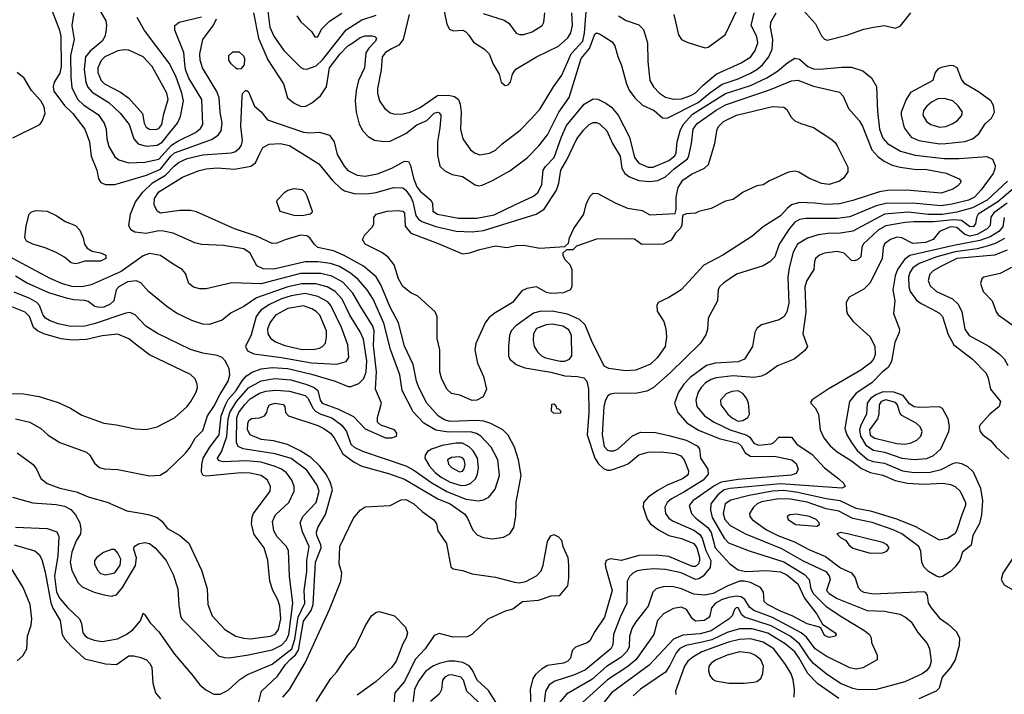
# Model space of a CAD drawing. Extents: x 1173029 to 1307123, y 522559 to 678521.
# Tile 469 of 623: x 1211431 to 1217687, y 649165 to 653452. Entities that reach past the tile are written whole.
import ezdxf

# ---------------------------------------------------------------- set-up
doc = ezdxf.new("R2010")
doc.units = 0

msp = doc.modelspace()

# ---------------------------------------------------------------- linework, layer by layer
at = {"layer": '0CON10XD'}
for points in [[(1213906.2, 653485), (1213867.5, 653325), (1213839.8, 653290.2), (1213794.1, 653265.9), (1213755, 653242.3), (1213733.7, 653215), (1213728, 653132), (1213704.6, 653014.6), (1213704.7, 652984.7), (1213717.3, 652935), (1213748.5, 652888.5), (1213785, 652858.9), (1213815, 652851.8), (1213865, 652853.2), (1213910.8, 652865), (1213975, 652894.2), (1214085, 652969.6), (1214155, 652972.7), (1214194.5, 652964.5), (1214218, 652945), (1214230.5, 652915), (1214235.3, 652865), (1214232, 652755), (1214245.5, 652695), (1214295, 652624.3), (1214325, 652604.4), (1214355, 652593.5), (1214415, 652603.5), (1214455, 652623.3), (1214496.7, 652663.3), (1214610.7, 652749.3), (1214684.7, 652825.3), (1214738.5, 652885), (1214822.5, 653025), (1214875, 653100), (1214935.5, 653235), (1215008.1, 653315), (1215020.1, 653365), (1215039.4, 653615)], [(1211931.2, 653525), (1211978.9, 653445), (1211982.9, 653415), (1211978.9, 653375), (1211972.5, 653345), (1211954.6, 653315), (1211877.5, 653252.5), (1211848.1, 653215), (1211840.9, 653135), (1211851, 653055), (1211863.2, 653023.2), (1211891, 652991), (1211996.9, 652925), (1212068.1, 652858.1), (1212125.3, 652785), (1212155.2, 652695.2), (1212183.4, 652663.4), (1212235, 652647.4), (1212305, 652654.3), (1212335, 652674.3), (1212385, 652734.2), (1212433.1, 652795), (1212453, 652837), (1212470.9, 652935), (1212461.6, 652985), (1212422.5, 653092.5), (1212379.7, 653175), (1212223.2, 653383.2), (1212177.8, 653465)], [(1214121.8, 653535), (1214144.1, 653424.1), (1214161.1, 653391.1), (1214185, 653380.8), (1214245.4, 653385.4), (1214265.4, 653375.4), (1214283.8, 653353.8), (1214315, 653308.9), (1214384.8, 653264.8), (1214412.7, 653235), (1214439.4, 653169.4), (1214476.7, 653105), (1214490, 653055), (1214515, 653032.5), (1214535, 653037.5), (1214550, 653055), (1214561.2, 653105), (1214583.7, 653136.3), (1214714.1, 653215.9), (1214855, 653283.8), (1214913.3, 653336.7), (1214932.3, 653367.7), (1214942.7, 653415), (1214938.9, 653495)], [(1215587.1, 653485), (1215617.5, 653355), (1215635.9, 653325.9), (1215675, 653306.7), (1215765, 653278.8), (1215786.4, 653273.6), (1215805, 653276.7), (1215912.5, 653355), (1215990.2, 653515)], [(1216391.1, 653531.1), (1216486.9, 653425), (1216525, 653348.6), (1216545, 653327.1), (1216561.5, 653321.5), (1216687, 653353), (1216795, 653391.4), (1216855, 653404.2), (1216925, 653414.2), (1216995, 653398.6), (1217028.3, 653411.7), (1217093.8, 653495)], [(1211636.4, 653505), (1211683.6, 653385), (1211692.3, 653345), (1211694, 653155), (1211685, 653111.5), (1211649.1, 653055), (1211643.3, 653025), (1211648.3, 652998.3), (1211715.5, 652905.5), (1211767.5, 652855), (1211845.2, 652755.2), (1211873.5, 652675), (1211885.3, 652585), (1211920, 652495), (1211931.5, 652441.5), (1211947.2, 652417.2), (1211975, 652404.4), (1212035, 652404.6), (1212235.7, 652464.3), (1212325, 652501.6), (1212390.8, 652585), (1212415, 652606.1), (1212649.9, 652690.1), (1212692.3, 652717.7), (1212711.8, 652745), (1212717.4, 652795), (1212703.6, 652865), (1212698.2, 652955), (1212682.4, 652995), (1212593.3, 653145), (1212578.4, 653195), (1212575.2, 653235), (1212595, 653325.7), (1212662.9, 653417.1), (1212682.2, 653457.8)], [(1211775.3, 653495.3), (1211761.4, 653415), (1211777.7, 653325), (1211753.9, 653225), (1211756.5, 653086.5), (1211761.3, 653021.3), (1211797.2, 652947.2), (1211837.5, 652907.5), (1211928.8, 652848.8), (1211966.8, 652795), (1211981.2, 652755), (1211985.4, 652695), (1211997.7, 652645), (1212035, 652580), (1212060.4, 652560.4), (1212125, 652541.6), (1212226.7, 652546.7), (1212315, 652565.6), (1212395, 652653.5), (1212435, 652680.4), (1212547.3, 652735), (1212579.5, 652760.5), (1212595.4, 652785), (1212588.7, 652945), (1212505, 653080.9), (1212484, 653135), (1212480.1, 653170.1), (1212474.1, 653244.1), (1212415.7, 653385), (1212417.1, 653415), (1212445, 653436.4), (1212585, 653470.7)], [(1212915.9, 653495.9), (1212948.4, 653335), (1213007.1, 653197.1), (1213106.7, 653045), (1213132.9, 652955), (1213175, 652920.9), (1213215, 652903.1), (1213245, 652899.6), (1213285, 652920.8), (1213342.2, 652967.8), (1213380.9, 653025), (1213400, 653145), (1213466.3, 653235), (1213515, 653284.7), (1213546.9, 653305), (1213595, 653337.5), (1213625, 653348.9), (1213669.3, 653349.3), (1213687.5, 653345), (1213698.8, 653335), (1213692.5, 653315), (1213648.6, 653271.4), (1213629.6, 653240.4), (1213621.2, 653145), (1213583.8, 653066.2), (1213568.5, 653001.5), (1213562, 652935), (1213568.8, 652865), (1213588.6, 652788.6), (1213610.6, 652745), (1213645, 652710), (1213685, 652686.9), (1213745, 652677.3), (1213785, 652679.1), (1213885, 652728.4), (1213955, 652783.6), (1214018, 652812), (1214065, 652858.5), (1214084.5, 652864.5), (1214095, 652860.5), (1214106, 652846), (1214106.4, 652835), (1214101.2, 652765), (1214085.4, 652675), (1214085, 652590), (1214100.9, 652520.9), (1214131.3, 652491.3), (1214177.6, 652467.6), (1214245, 652454.3), (1214325, 652402.5), (1214345, 652395.7), (1214369.7, 652400.3), (1214435, 652428.9), (1214545, 652491.2), (1214655, 652574.4), (1214730.1, 652649.9), (1214785, 652719.4), (1214856.6, 652865), (1214922.3, 652957.7), (1214997.6, 653205), (1215050.5, 653269.5), (1215085, 653360.6), (1215095, 653367.8), (1215115, 653362.2), (1215195, 653311.4), (1215212.2, 653285), (1215232.3, 653217.7), (1215255, 653160), (1215285.4, 653045), (1215304.2, 653004.2), (1215338.5, 652955), (1215388.4, 652908.4), (1215462.5, 652875), (1215515, 652828.9), (1215545, 652826.4), (1215742.3, 652925), (1215815, 652987.3), (1215895, 653041.1), (1215995, 653075.2), (1216075, 653111.9), (1216115.4, 653135), (1216151.3, 653165), (1216190.8, 653215), (1216211.4, 653265), (1216217.1, 653325), (1216200.4, 653405), (1216203.2, 653435), (1216237.5, 653495)], [(1213006.4, 653505), (1213021.1, 653405), (1213046.1, 653346.1), (1213108.8, 653255), (1213217.7, 653147.7), (1213235, 653139.1), (1213255, 653138.2), (1213315, 653158.8), (1213355, 653196.3), (1213505, 653387.5), (1213605, 653451.2), (1213695, 653480.5)], [(1213192, 653475), (1213217, 653437), (1213285.9, 653375.9), (1213305, 653343.3), (1213325, 653343.3), (1213348.3, 653391.7), (1213398.8, 653441.2), (1213477.5, 653492.5)], [(1214375, 653491.3), (1214509.1, 653449.1), (1214539.4, 653429.4), (1214585.5, 653365.5), (1214606.6, 653356.6), (1214635, 653357.3), (1214686, 653374), (1214750.8, 653415), (1214760.8, 653435), (1214767.5, 653495)], [(1215235, 653476.7), (1215285, 653445.6), (1215365, 653418), (1215395, 653390), (1215419.5, 653305), (1215420.9, 653185), (1215434.5, 653065.5), (1215457.3, 653025), (1215495.6, 652985), (1215535, 652958.5), (1215585, 652946), (1215635, 652949.2), (1215695, 652969.2), (1215725, 652985.9), (1215773.7, 653036.3), (1215855.2, 653104.8), (1216015, 653177.5), (1216075.4, 653215), (1216104.7, 653255), (1216121.2, 653305), (1216114, 653344), (1216077.8, 653415), (1216096.5, 653495)], [(1212295, 652754.1), (1212315, 652759.6), (1212333.1, 652785), (1212345.7, 652854.3), (1212374.7, 652945), (1212366.6, 652985), (1212273.3, 653155), (1212215.2, 653215.2), (1212125, 653256.9), (1212095, 653260), (1212055, 653254.6), (1211971.5, 653215), (1211947.9, 653192.1), (1211926.2, 653145), (1211928.2, 653115), (1211949.3, 653065), (1211970.5, 653045), (1212071.9, 652991.9), (1212123.5, 652953.5), (1212210, 652855), (1212222, 652795), (1212235, 652768.5), (1212255, 652756.9), (1212295, 652754.1)], [(1213637.6, 651735), (1213581.4, 651801.4), (1213532.1, 651842.1), (1213462.6, 651882.6), (1213405, 651902.5), (1213325, 651913.7), (1213245, 651912.4), (1213045, 651866.4), (1212977.7, 651867.7), (1212938.4, 651888.4), (1212895, 651968), (1212855, 651994.7), (1212725, 652017.5), (1212585, 652023.5), (1212544.6, 652034.6), (1212406.2, 652095), (1212345, 652108.9), (1212315, 652110), (1212235, 652093.2), (1212162.6, 652102.6), (1212137.3, 652117.3), (1212123.4, 652143.4), (1212134.4, 652215), (1212166.4, 652295), (1212212.5, 652355), (1212275.6, 652414.4), (1212356.4, 652463.6), (1212415, 652523.8), (1212445, 652546.2), (1212495, 652569.6), (1212595, 652592.8), (1212775, 652604.6), (1212797.2, 652612.8), (1212826.4, 652635), (1212840, 652655), (1212846, 652684), (1212836.2, 652775), (1212844.2, 652965.8), (1212848.8, 652985), (1212865, 653002.5), (1212875, 653002.5), (1212885, 652992.5), (1212922.6, 652902.6), (1212965.4, 652865.4), (1213006.2, 652815), (1213235, 652736.2), (1213275, 652732.9), (1213335, 652736.5), (1213398.3, 652718.3), (1213428.9, 652675), (1213447.5, 652595), (1213491.5, 652521.5), (1213515, 652493.8), (1213575, 652463.3), (1213625, 652458), (1213705, 652472.7), (1213795, 652507.7), (1213875, 652552.5), (1213900.6, 652550.6), (1213914.7, 652524.7), (1213933.5, 652445), (1213955, 652389.6), (1213975, 652362.2), (1214043.3, 652305), (1214053.1, 652285), (1214055.7, 652235), (1214085, 652216.2), (1214218.5, 652191.5), (1214335, 652190.9), (1214445, 652211.7), (1214576.3, 652276.3), (1214695, 652330.4), (1214725.2, 652354.8), (1214747.5, 652405), (1214756.7, 652495), (1214770.7, 652519.3), (1214826.4, 652575), (1214872.3, 652707.7), (1214905, 652779.1), (1215018.1, 652915), (1215075, 652948.1), (1215105, 652946.7), (1215155, 652922.2), (1215191.1, 652895), (1215232.9, 652845), (1215304.7, 652705), (1215336.2, 652575), (1215365, 652540.7), (1215425, 652515.3), (1215455, 652514.7), (1215555, 652557.3), (1215594.4, 652585.6), (1215602.7, 652605), (1215608.9, 652675), (1215626.3, 652745), (1215647.3, 652785), (1215705, 652852), (1215915, 652982.4), (1216075, 653033), (1216177.1, 653082.9), (1216245, 653124.2), (1216310.4, 653179.6), (1216355, 653206.5), (1216385, 653200), (1216438.6, 653155), (1216475, 653140), (1216515, 653136.8), (1216655, 653150.9), (1216715, 653150.5), (1216787.6, 653127.6), (1216842.4, 653082.4), (1216875, 653027.5), (1216881.5, 652868.5), (1216894.3, 652755), (1216915, 652698.5), (1216945, 652665.4), (1217027.1, 652617.1), (1217121.3, 652591.3), (1217305, 652569.8), (1217401, 652569), (1217575, 652581.5), (1217612, 652565), (1217627.8, 652525), (1217627.3, 652505), (1217615.4, 652475), (1217539.6, 652370.4), (1217496.5, 652325), (1217460, 652305), (1217355, 652279.1), (1217285, 652269.3), (1217103.2, 652286.8), (1216935, 652284.5), (1216872.1, 652267.9), (1216705, 652199.5), (1216625, 652188.9), (1216425, 652187.9), (1216385, 652181.2), (1216355.4, 652165), (1216321.4, 652125), (1216256.4, 652025), (1216227.8, 651945), (1216197.4, 651912.6), (1216155, 651886.9), (1215985, 651835.5), (1215905, 651780.6), (1215877.5, 651755), (1215868.6, 651735), (1215864.4, 651665), (1215805.6, 651555), (1215800, 651485), (1215790.9, 651449.1), (1215754.2, 651395), (1215562.9, 651207.1), (1215455, 651112.2), (1215415, 651090.6), (1215355, 651079.5), (1215205, 651077.3), (1215185, 651073.3), (1215168.7, 651061.3), (1215152.2, 651035), (1215142.1, 650995), (1215130.7, 650815), (1215145, 650740.5), (1215165, 650715.9), (1215181.4, 650711.4), (1215205, 650713.1), (1215234.4, 650725), (1215323.4, 650806.6), (1215375, 650830.9), (1215471.1, 650828.9), (1215555, 650810.3), (1215665, 650780), (1215735.5, 650745), (1215750, 650725), (1215755.5, 650665), (1215802.9, 650595), (1215805.4, 650565), (1215772.9, 650525), (1215649.6, 650450.4), (1215572.3, 650407.7), (1215543.9, 650385), (1215530.8, 650355), (1215533.8, 650315), (1215554.6, 650285), (1215578.5, 650268.5), (1215715, 650208.8), (1215751.4, 650181.4), (1215766.7, 650156.7), (1215790, 650080), (1215822, 650015), (1215818.9, 649971.1), (1215774.1, 649915.9), (1215745, 649898.1), (1215725.7, 649894.3), (1215633.6, 649936.4), (1215535, 649958.6), (1215458.2, 649961.8), (1215393, 649957), (1215355, 649949.5), (1215325.9, 649934.1), (1215305, 649913.5), (1215291.6, 649885), (1215288.8, 649745), (1215245.2, 649655), (1215204.1, 649545), (1215199.2, 649479.2), (1215187.5, 649455), (1215025, 649321.7), (1214955, 649289.6), (1214830.9, 649249.1), (1214795, 649224.6), (1214772, 649185), (1214761.6, 649095)], [(1212815, 653137.5), (1212805, 653143.3), (1212775, 653171.2), (1212760, 653195), (1212759.2, 653225), (1212785, 653247.1), (1212825, 653247.5), (1212852.7, 653222.7), (1212859.2, 653205), (1212856, 653165), (1212835, 653140), (1212815, 653137.5)], [(1217275, 652662), (1217315, 652664.3), (1217435, 652677.1), (1217485, 652695.4), (1217525, 652726.7), (1217565, 652790.8), (1217604.5, 652825.5), (1217624.2, 652865), (1217617.3, 652907.3), (1217601.2, 652935), (1217522.6, 652992.6), (1217435.6, 653045), (1217414.7, 653074.7), (1217387.8, 653145), (1217365, 653158.2), (1217345, 653159.6), (1217285, 653148.1), (1217265, 653137.5), (1217248, 653115), (1217232, 653065), (1217091.3, 652988.7), (1217062.5, 652945), (1217031.8, 652865), (1217031.3, 652845), (1217051.3, 652765), (1217095, 652705.4), (1217143.5, 652683.5), (1217275, 652662)], [(1211388.2, 652701.8), (1211558.6, 652785), (1211573.8, 652806.2), (1211593.6, 652855), (1211587.2, 652897.2), (1211565.5, 652935.5), (1211505, 653002), (1211459.8, 653079.8), (1211415.3, 653115.3)], [(1212944.4, 649095), (1212967.3, 649185), (1213068.7, 649281.3), (1213119.3, 649355), (1213151.5, 649388.5), (1213183.9, 649416.1), (1213203.1, 649446.9), (1213235, 649631.1), (1213281.8, 649698.2), (1213296, 649735), (1213309.5, 650005), (1213346.1, 650096.1), (1213344.4, 650115), (1213318.4, 650175), (1213316.7, 650195), (1213325.3, 650225), (1213372.8, 650307.2), (1213418.6, 650465), (1213403.8, 650515), (1213376.1, 650566.1), (1213338.4, 650615), (1213280.6, 650670.6), (1213212.7, 650712.7), (1213131.5, 650751.5), (1213043.3, 650775), (1212964.5, 650784.5), (1212895, 650814.7), (1212879.2, 650845), (1212879.3, 650885), (1212886, 650904), (1212903, 650917), (1212955, 650922.2), (1212986, 650935), (1213001.2, 650955), (1213006.7, 650985), (1213018.8, 651005), (1213055, 651015.4), (1213105, 651007.1), (1213116.2, 650995), (1213118.8, 650955), (1213138.8, 650935), (1213325, 650873.4), (1213363.6, 650855), (1213405, 650825.3), (1213429.4, 650795), (1213484, 650694), (1213555, 650640), (1213604.8, 650614.8), (1213775, 650568.2), (1213875, 650532), (1214087.5, 650407.5), (1214165, 650376), (1214259, 650309), (1214276.5, 650285), (1214308.9, 650208.9), (1214337.8, 650177.8), (1214375, 650161.5), (1214435, 650152.7), (1214505, 650164.4), (1214544.2, 650185), (1214569.5, 650225), (1214582.4, 650297.6), (1214585.5, 650385.5), (1214616.2, 650555), (1214601.1, 650655), (1214574.6, 650735), (1214535, 650811.4), (1214500, 650845), (1214425.2, 650885.2), (1214380.3, 650900.3), (1214335, 650904.4), (1214165, 650899.5), (1214130.1, 650910.1), (1214092.7, 650932.7), (1214018.7, 651015), (1213966.6, 651115), (1213952.3, 651155), (1213930.3, 651260.3), (1213875, 651377.5), (1213837.3, 651525), (1213785, 651625.6), (1213725, 651766.5), (1213695, 651816.9), (1213615.5, 651885.5), (1213493.2, 651953.2), (1213425, 651982.9), (1213324.5, 652005), (1213303, 652023), (1213274.8, 652064.8), (1213255, 652079.2), (1213215, 652082.3), (1213117.8, 652052.2), (1213065, 652031.5), (1213035, 652030), (1212935, 652077.2), (1212795, 652122.5), (1212555, 652230.5), (1212515, 652239.1), (1212449.3, 652239.3), (1212325, 652221.8), (1212303.8, 652235), (1212286.2, 652275), (1212286.9, 652315), (1212315, 652358.8), (1212465, 652450.6), (1212565, 652492), (1212615, 652504.7), (1212685, 652511.2), (1212795, 652502.9), (1212898.6, 652521.4), (1212928.8, 652541.2), (1212953.6, 652596.4), (1212975, 652638.6), (1213015, 652660.4), (1213085, 652665.3), (1213145, 652651.3), (1213331.8, 652535), (1213419.1, 652429.1), (1213470.1, 652380.1), (1213495, 652364.6), (1213555, 652347.1), (1213635, 652345.2), (1213696, 652354), (1213805, 652385.3), (1213865, 652382.7), (1213885, 652369.1), (1213916.7, 652325), (1213929.5, 652295), (1213948.1, 652208.1), (1213964.4, 652184.4), (1213985, 652169.8), (1214075, 652137.9), (1214205, 652108.7), (1214305, 652104.3), (1214377.3, 652112.7), (1214713.3, 652216.7), (1214762.6, 652247.4), (1214841.7, 652368.3), (1214857.1, 652412.9), (1214868.7, 652495), (1214908.2, 652561.8), (1214971.3, 652695), (1215015, 652752.7), (1215049.1, 652785), (1215075, 652798.9), (1215095, 652798.2), (1215115, 652788.9), (1215160.8, 652745), (1215197.3, 652665), (1215245.2, 652585.2), (1215257.3, 652507.3), (1215276.5, 652475), (1215305, 652454), (1215365, 652429.5), (1215435, 652422.9), (1215485, 652430.7), (1215535, 652453.7), (1215590, 652505), (1215672.9, 652567.1), (1215683.2, 652586.8), (1215700.2, 652665), (1215710.9, 652755), (1215735, 652791.1), (1215855, 652876.7), (1215915, 652910.7), (1216201.4, 653008.6), (1216335, 653063.5), (1216375, 653066.5), (1216475, 653028.7), (1216640.5, 652990.5), (1216662.9, 652965), (1216697.9, 652887.9), (1216765, 652810.6), (1216785.4, 652775), (1216844.4, 652624.4), (1216882.8, 652582.8), (1216922.6, 652552.6), (1216975, 652527.6), (1217025, 652515.2), (1217115, 652502.8), (1217195, 652500.3), (1217316.5, 652476.5), (1217400.8, 652440.8), (1217411.2, 652425), (1217408, 652415), (1217392.5, 652395), (1217360.8, 652375), (1217285, 652348.6), (1217065, 652367.4), (1216945, 652366.2), (1216893.1, 652356.9), (1216725, 652302.1), (1216639.3, 652280.7), (1216555, 652278), (1216482.5, 652285), (1216385, 652290), (1216334.8, 652275.2), (1216308.8, 652255), (1216265, 652205.4), (1216155, 652135.5), (1216082.5, 652075), (1215897.5, 651955), (1215778.3, 651891.7), (1215633.8, 651736.2), (1215554.5, 651685.5), (1215487.5, 651655), (1215480, 651635), (1215480.7, 651600.7), (1215524.3, 651534.3), (1215536.5, 651486.5), (1215540.5, 651435), (1215531.2, 651375), (1215483.6, 651305), (1215437.9, 651262.1), (1215345.8, 651224.2), (1215280.5, 651220.5)], [(1217275, 652769.6), (1217315, 652773.9), (1217355, 652789.1), (1217388.9, 652811.1), (1217415, 652840.8), (1217421.5, 652865), (1217394.7, 652904.7), (1217359.2, 652935), (1217305, 652951.6), (1217265, 652948.2), (1217225, 652927.9), (1217195, 652902.5), (1217173.1, 652875), (1217168.5, 652845), (1217192.2, 652805), (1217220, 652785), (1217275, 652769.6)], [(1214305, 651032.5), (1214227.5, 651065), (1214175, 651077.5), (1214145, 651104), (1214111.9, 651175), (1214100.8, 651215), (1214100, 651355), (1214083.8, 651425), (1214083.6, 651563.6), (1214071.2, 651595), (1213961.2, 651695), (1213915, 651717.1), (1213866.1, 651756.1), (1213837.5, 651805), (1213810.5, 651895), (1213772.2, 651942.2), (1213732, 651972), (1213625, 652024.3), (1213608.8, 652055), (1213623.3, 652085), (1213672.5, 652135), (1213680, 652155), (1213680, 652195), (1213696.7, 652215), (1213765, 652235.5), (1213835, 652239.5), (1213865, 652234.4), (1213875, 652222.5), (1213880.7, 652140.7), (1213915.3, 652095.3), (1214088.9, 652028.9), (1214245, 651964.2), (1214290.3, 651969.7), (1214355, 651991.4), (1214454.2, 652014.2), (1214525, 652004), (1214585, 652017.5), (1214635, 652020), (1214735, 652000), (1214895, 652010), (1214917.5, 652032.5), (1214923.3, 652065), (1214952, 652125), (1215014.2, 652215.8), (1215032, 652285), (1215055, 652330), (1215075, 652350), (1215105, 652348), (1215215, 652288.8), (1215292.5, 652255), (1215385, 652238.6), (1215435, 652212.5), (1215595, 652220), (1215602.5, 652245), (1215601.1, 652325), (1215614.5, 652385), (1215645, 652432.9), (1215699.1, 652470.9), (1215780.9, 652509.1), (1215807.5, 652532.5), (1215848.5, 652665), (1215862.3, 652755), (1215872.9, 652775), (1215903.6, 652805), (1215984.8, 652845.2), (1216215, 652900.5), (1216286.2, 652895), (1216305, 652880), (1216332, 652832), (1216355, 652810), (1216395, 652791.1), (1216475, 652766.9), (1216585.5, 652695.5), (1216611.7, 652671.7), (1216625, 652650), (1216692, 652515), (1216692, 652485), (1216665, 652444), (1216640, 652425), (1216575, 652404.5), (1216525, 652410), (1216445, 652445.7), (1216382, 652482), (1216355, 652488.1), (1216315, 652482.9), (1216195, 652428.6), (1216155, 652402), (1216115, 652396), (1216027.5, 652355), (1215965, 652310), (1215915, 652298.8), (1215825, 652252), (1215746.1, 652233.9), (1215725, 652223.3), (1215665, 652217.5), (1215641.7, 652208.3), (1215637.5, 652145), (1215626.7, 652125), (1215596.7, 652095), (1215569.7, 652050.3), (1215520, 652025), (1215383.9, 652023.9), (1215337, 652057), (1215305, 652060), (1215095, 652056.2), (1214968.3, 652011.7), (1214945, 651990), (1214905, 651990), (1214882.5, 651967.5), (1214882.5, 651955), (1214895, 651927.5), (1214926.1, 651896.1), (1214938.8, 651865), (1214940, 651755), (1214928.8, 651735), (1214885, 651715.7), (1214805, 651711.1), (1214777.4, 651717.4), (1214715, 651753.8), (1214653, 651743), (1214621.7, 651728.3), (1214562.5, 651655), (1214444.5, 651585.5), (1214411.7, 651558.3), (1214388.8, 651525), (1214328, 651395), (1214322.5, 651355), (1214338.8, 651268.8), (1214377.5, 651185), (1214395.8, 651105), (1214375.6, 651054.4), (1214335, 651034.2), (1214305, 651032.5)], [(1217706.3, 652425), (1217577.4, 652305), (1217485, 652257.2), (1217385, 652227.9), (1217294.1, 652214.1), (1217205, 652214.1), (1217075, 652228.1), (1216925, 652215.2), (1216725, 652108.4), (1216645, 652094.7), (1216565, 652093.6), (1216504.8, 652085.2), (1216436.3, 652063.7), (1216372.9, 652025), (1216345.2, 651974.8), (1216319.1, 651875), (1216311.6, 651815), (1216318.5, 651651.5), (1216305.3, 651595), (1216289.1, 651565), (1216256, 651544), (1216145, 651512), (1216115, 651490), (1216102, 651465), (1216087.1, 651375), (1216035.2, 651294.8), (1215995, 651278.6), (1215849.7, 651270.3), (1215795, 651255.3), (1215691.9, 651178.1), (1215650.7, 651135), (1215617.5, 651085), (1215591.1, 651015), (1215612.1, 650955), (1215669.3, 650889.3), (1215743.5, 650843.5), (1215875, 650791.1), (1215995, 650761.3), (1216015.1, 650745.1), (1216040.1, 650700.1), (1216075, 650679.2), (1216236.1, 650676.1), (1216336, 650655), (1216365, 650631.4), (1216377.7, 650595), (1216365, 650569.1), (1216332.1, 650557.9), (1215995, 650530.6), (1215887.5, 650512.4), (1215847.1, 650492.9), (1215706.9, 650395), (1215683.8, 650365), (1215698.8, 650315), (1215726.7, 650285), (1215803, 650225), (1215824.4, 650194.4), (1215848.9, 650095), (1215942.2, 649995), (1215995, 649955.5), (1216045.5, 649945.5), (1216175, 649952.3), (1216265, 649944.4), (1216304.7, 649925), (1216375, 649866.4), (1216416.6, 649776.6), (1216495.3, 649675), (1216531.9, 649611.9), (1216612.5, 649555), (1216617.5, 649545), (1216613.3, 649535), (1216575, 649525.5), (1216545, 649538.1), (1216523.1, 649583.1), (1216511.9, 649591.9), (1216435, 649613.3), (1216342.7, 649662.7), (1216265, 649693), (1216181.5, 649735), (1216161.5, 649755), (1216156.7, 649815), (1216136.9, 649845), (1216075, 649876.4), (1216035, 649884.5), (1216005, 649883.6), (1215925, 649853.1), (1215837.3, 649805), (1215785, 649794.5), (1215715, 649800.7), (1215635, 649836.5), (1215585, 649848.2), (1215525, 649849.5), (1215474, 649835), (1215453.1, 649815), (1215423.5, 649725), (1215344.7, 649625), (1215323, 649587), (1215305.6, 649535), (1215302.3, 649465), (1215287.1, 649435), (1215249.7, 649400.3), (1215158.2, 649341.8), (1215065, 649259.1), (1214904.4, 649165.6), (1214858.2, 649111.8)], [(1213225, 652204.6), (1213175, 652208.1), (1213085, 652232.5), (1213063.9, 652293.9), (1213066.7, 652305), (1213115, 652356.2), (1213135, 652368), (1213175, 652378.8), (1213225, 652373.3), (1213244.3, 652354.3), (1213255, 652333.3), (1213290, 652235), (1213288, 652225), (1213276.2, 652215), (1213225, 652204.6)], [(1217755, 652387.6), (1217645.4, 652294.6), (1217519.8, 652215), (1217509.2, 652195), (1217504.1, 652155), (1217488.5, 652135), (1217465, 652137.5), (1217415.1, 652175.1), (1217365, 652181), (1217236.6, 652166.6), (1217112, 652168), (1217057.2, 652162.8), (1216935, 652141.6), (1216885.7, 652114.3)], [(1217705.5, 652285), (1217619.4, 652225), (1217602.2, 652197.8), (1217596.1, 652145), (1217578.2, 652121.8)], [(1211785, 651900.8), (1211757, 651907), (1211715, 651943.8), (1211661.7, 651971.7), (1211593, 652003), (1211515, 652025.8), (1211473.8, 652045), (1211464, 652065), (1211472.7, 652142.7), (1211491.2, 652215), (1211505, 652230), (1211535, 652240), (1211605, 652236), (1211665.7, 652205.7), (1211718.7, 652168.7), (1211785, 652144), (1211812, 652115), (1211833.3, 652065), (1211842.5, 652025), (1211860.5, 652000.5), (1211890.5, 651980.5), (1211945, 651970), (1211978.8, 651955), (1211978, 651935), (1211945, 651918.1), (1211845, 651918), (1211805, 651904), (1211785, 651900.8)], [(1217686.9, 652195), (1217677.4, 652135), (1217652.4, 652105), (1217597.6, 652072.4), (1217532, 652048), (1217367, 652017), (1217086, 651954), (1217051.7, 651928.3), (1217007.7, 651865), (1216992.8, 651825), (1216977.8, 651735), (1216991.9, 651665), (1216983.5, 651585), (1217020.8, 651485), (1217018, 651465), (1216990.4, 651399.6), (1216970.4, 651279.6), (1216949.1, 651240.9), (1216912.1, 651215), (1216845, 651145.3), (1216745, 651078.5), (1216702.3, 651025), (1216674.6, 650855), (1216685.3, 650815), (1216715, 650764.5), (1216753, 650715), (1216817.8, 650657.8), (1216854.6, 650644.6), (1216925, 650634.8), (1217039.2, 650585), (1217115, 650573.7), (1217215, 650576), (1217286.6, 650593.4), (1217365, 650633.8), (1217385, 650638.2), (1217415, 650632.5), (1217453.3, 650613.3), (1217489.5, 650579.5), (1217535.3, 650475.3), (1217548.4, 650395), (1217541.1, 650305), (1217528.6, 650251.4), (1217486.5, 650175), (1217476.5, 650113.5), (1217421.1, 650068.9), (1217403.5, 650015), (1217375.3, 649974.7), (1217344.2, 649945.8), (1217295, 649914.5), (1217275, 649910.5), (1217256.1, 649916.1), (1217205, 649945.6), (1217174.5, 649975), (1217162.1, 650005), (1217156.8, 650075), (1217144.6, 650105), (1217035, 650185.7), (1216981.1, 650211.1), (1216846.5, 650256.6), (1216725, 650283.3), (1216635, 650328.6), (1216555, 650344.8), (1216435, 650385.6), (1216328, 650405), (1216255, 650407.9), (1216145, 650387.9), (1216116.4, 650375), (1216093.6, 650355), (1216068.5, 650315), (1216070.5, 650295), (1216084.5, 650275), (1216175, 650210.7), (1216247.5, 650175), (1216354, 650134), (1216445, 650085.7), (1216551.5, 650041.5), (1216645, 649970), (1216715, 649937.3), (1216739.6, 649905), (1216757.8, 649845), (1216775.3, 649825.3), (1216794.2, 649815), (1216855, 649804.2), (1217175, 649818.8), (1217185, 649813.3), (1217195.7, 649795.7), (1217203.1, 649745), (1217221.8, 649715), (1217275, 649649.5), (1217331.1, 649611.1), (1217380.8, 649565), (1217402.5, 649525), (1217400, 649475), (1217374.4, 649385), (1217345.3, 649334.7), (1217292.9, 649275), (1217272.5, 649205), (1217254.5, 649185.5), (1217143.4, 649136.6)], [(1216885.7, 652114.3), (1216790.9, 652025), (1216781.5, 652005), (1216775.6, 651945), (1216755, 651925.5), (1216735, 651919.6), (1216715, 651922.5), (1216668.3, 651968.2), (1216625, 651979.7), (1216545, 651968), (1216512.9, 651955), (1216486.9, 651935), (1216480, 651915), (1216477.1, 651865), (1216432.9, 651795), (1216420, 651755), (1216425.8, 651594.2), (1216405.9, 651455.9), (1216436.2, 651375), (1216419.7, 651350.3), (1216351.2, 651295), (1216246.6, 651253.4), (1216175, 651200.8), (1216145, 651187.1), (1216095, 651178.5), (1215965, 651188.4), (1215856.4, 651176.4), (1215823.8, 651166.2), (1215788.9, 651145), (1215759.7, 651115), (1215742.7, 651085), (1215726, 651035), (1215733.9, 650995), (1215781.8, 650935), (1215843.6, 650895), (1215945.1, 650845.1), (1216051.6, 650811.6), (1216069.1, 650799.1), (1216095, 650761.4), (1216125, 650747.5), (1216205, 650756), (1216222.5, 650765), (1216255, 650800), (1216335, 650800), (1216368, 650755), (1216465, 650689.2), (1216545, 650603.3), (1216636.2, 650535), (1216666.2, 650505), (1216676.7, 650485), (1216655, 650474.4), (1216265, 650503.2), (1215945, 650474), (1215906, 650464), (1215867.6, 650432.4), (1215822.9, 650375), (1215819.3, 650335), (1215831.1, 650288.9), (1215906.6, 650156.6), (1215935, 650128.8), (1216065, 650076.6), (1216285, 650006.6), (1216417.2, 649927.2), (1216446.4, 649895), (1216457.5, 649835), (1216473.6, 649803.6), (1216555, 649723.3), (1216655, 649657.4), (1216795, 649572.7), (1216830, 649545), (1216840.8, 649525), (1216844, 649495), (1216880, 649415), (1216880, 649385), (1216787, 649333), (1216745, 649324.6), (1216705, 649333.8), (1216555, 649407.6), (1216485, 649455.3), (1216429, 649529), (1216396.6, 649556.6), (1216213.3, 649653.3), (1216095, 649697.2), (1216068.9, 649718.9), (1216037.6, 649767.6), (1216014, 649784), (1215985, 649788.1), (1215935, 649779.9), (1215888.9, 649765), (1215852.8, 649745), (1215827.3, 649715), (1215816.8, 649665), (1215808.1, 649651.9), (1215778.8, 649635), (1215725, 649629.1), (1215706, 649645), (1215667.1, 649705), (1215635, 649720), (1215585, 649710.3), (1215522.4, 649677.6), (1215482.3, 649635), (1215459.5, 649545), (1215345.8, 649385), (1215295, 649341.1), (1215165, 649257), (1215009.6, 649115)], [(1217578.2, 652121.8), (1217514.2, 652085.8), (1217466.8, 652076.8), (1217435, 652087.5), (1217385, 652132.2), (1217345, 652135.9), (1217274.4, 652105), (1217235.7, 652055), (1217186.2, 652035), (1217105, 652030), (1217036.2, 652066.2), (1217005, 652070), (1216963.3, 652055), (1216925, 652026.5), (1216916.8, 652005), (1216911.3, 651935), (1216835, 651780), (1216795, 651738.6), (1216701.9, 651688.1), (1216681.2, 651655), (1216683.9, 651603.9), (1216691.2, 651581.2), (1216726, 651535), (1216835, 651435.7), (1216863.8, 651375), (1216865.3, 651325.3), (1216856.5, 651295), (1216835, 651270), (1216775.6, 651224.4), (1216567.5, 651105), (1216465, 651035.7), (1216457.5, 651025), (1216457.5, 651015), (1216485.6, 650985), (1216506.5, 650945), (1216516.2, 650845), (1216540, 650795), (1216581.2, 650745), (1216625.6, 650705.6), (1216715, 650649.7), (1216780.1, 650600.1), (1216833.9, 650573.9), (1216915, 650557), (1216994.3, 650524.3), (1217072.2, 650507.8), (1217175, 650499.6), (1217296, 650506), (1217345, 650498.2), (1217375, 650485.4), (1217406.2, 650455), (1217440.8, 650385), (1217440.8, 650365), (1217417.7, 650305), (1217385, 650207.5), (1217372.1, 650185), (1217325, 650154.7), (1217275, 650144.1), (1217125, 650230.5), (1217005, 650278.1), (1216845.9, 650325.9), (1216745, 650345.2), (1216643.8, 650393.8), (1216555, 650406.3), (1216375, 650446.6), (1216285, 650459.4), (1216215, 650455.8), (1216065, 650429), (1215948.3, 650398.3), (1215913.5, 650375), (1215900.2, 650315), (1215911, 650275), (1215945, 650238.6), (1216042.2, 650185), (1216271.7, 650091.7), (1216404.6, 650015), (1216552.9, 649945), (1216575, 649918.5), (1216580.3, 649895), (1216558, 649825), (1216573.8, 649805), (1216625, 649774.8), (1216815, 649697.6), (1216925, 649693.5), (1217022, 649675), (1217058.6, 649655), (1217094.4, 649625), (1217138, 649558), (1217197.7, 649487.7), (1217212.5, 649455), (1217222.5, 649375), (1217214.7, 649345), (1217195, 649316.4), (1217165, 649296.2), (1217055, 649244.7), (1216875, 649196.9), (1216762.9, 649192.9), (1216725, 649201.9), (1216645, 649234.3), (1216555, 649295.8), (1216475, 649361.8), (1216445, 649396.2), (1216385.7, 649485.7), (1216326.2, 649535), (1216205, 649601.1), (1216035.5, 649655.5), (1216019.5, 649669.5), (1215995.5, 649715), (1215985, 649716.4), (1215971.9, 649705), (1215956.7, 649665), (1215939.5, 649645), (1215825, 649569.3), (1215755, 649549.7), (1215645, 649540.7), (1215585, 649514.8), (1215430.4, 649349.6), (1215191.2, 649175), (1215127.8, 649095)], [(1217689.1, 652060.9), (1217629.6, 652030.4), (1217577.6, 652012.4), (1217513.7, 651996.3), (1217375, 651977), (1217257.1, 651945), (1217145, 651902), (1217105.3, 651875), (1217085.7, 651845), (1217078.7, 651815), (1217080.7, 651755), (1217089.5, 651725), (1217129.2, 651669.2), (1217158, 651648), (1217224.3, 651614.3), (1217275, 651586.9), (1217295.2, 651565.2), (1217330.6, 651450.6), (1217366.4, 651386.4), (1217484.4, 651295), (1217570.6, 651205), (1217584.4, 651175), (1217598.9, 651105), (1217662.3, 651025), (1217653.5, 650995), (1217595.3, 650944.7), (1217535, 650880), (1217528, 650865), (1217534, 650835), (1217550, 650815), (1217598.3, 650778.3), (1217634.4, 650735), (1217715, 650660.8)], [(1211385, 650418.1), (1211515, 650380.9), (1211661.9, 650371.9), (1211715, 650361.2), (1211755, 650340), (1211785.5, 650305), (1211813.1, 650255), (1211820, 650215), (1211817.5, 650185), (1211790.5, 650139.5), (1211761.9, 650068.1), (1211750.5, 650005), (1211761.9, 649951.9), (1211803.3, 649873.3), (1211827.5, 649847.5), (1211905, 649814.5), (1211967.8, 649797.8), (1212015, 649790), (1212045, 649797.9), (1212085, 649844.6), (1212165.9, 649984.1), (1212173, 650033), (1212156.2, 650085), (1212157.8, 650105), (1212185, 650121.5), (1212225, 650130.4), (1212255, 650122.5), (1212291.5, 650095), (1212360.6, 650015), (1212406, 649926), (1212436.2, 649835), (1212441.9, 649731.9), (1212451.5, 649665), (1212460, 649645), (1212695, 649410), (1212729.1, 649399.1), (1212762.2, 649397.8), (1212885, 649416.9), (1213035, 649447.4), (1213095, 649477.7), (1213125, 649510.6), (1213141, 649545), (1213165.6, 649745), (1213144.7, 649915), (1213137.7, 650077.7), (1213126.9, 650105), (1213066.4, 650166.4), (1213044.7, 650205), (1213036.7, 650263.3), (1213055.4, 650305), (1213140.9, 650385), (1213175.5, 650455), (1213173.8, 650485), (1213158.9, 650525), (1213125, 650572.5), (1213094.8, 650594.8), (1213055, 650613.5), (1212965, 650639.6), (1212871.2, 650648.8), (1212723.4, 650643.4), (1212695, 650650), (1212687.1, 650665), (1212713, 650707), (1212746.1, 650803.9), (1212755.6, 650915), (1212766.2, 650955), (1212807.7, 651025), (1212885, 651113.2), (1212965, 651158.1), (1213052.5, 651172.5), (1213153, 651163), (1213254.6, 651134.6), (1213300.9, 651115), (1213325.2, 651095.2), (1213339.7, 651035), (1213353.4, 651015), (1213456.5, 650976.5), (1213550.7, 650930.7), (1213625, 650852.9), (1213755, 650795.8), (1213795.7, 650794.3), (1213824.1, 650805.9), (1213828, 650825), (1213811.2, 650845), (1213725.7, 650875.7), (1213703.8, 650895), (1213704.1, 650924.1), (1213728.9, 651015), (1213690.7, 651105), (1213697.5, 651215), (1213677.8, 651382.2), (1213684, 651475), (1213673.8, 651505), (1213594.2, 651634.2), (1213548.3, 651715), (1213485, 651784.3), (1213415, 651822.4), (1213345, 651840), (1213215, 651839.2), (1212965, 651773.4), (1212779.1, 651779.1), (1212615, 651742.1), (1212575, 651740.9), (1212535, 651751.4), (1212506, 651775), (1212485, 651840), (1212464, 651865), (1212405, 651897.5), (1212325, 651953.5), (1212255, 651965.5), (1212215, 651951.8), (1212075, 651850.7), (1211885, 651766.8), (1211825.6, 651754.4), (1211764.1, 651755.9), (1211702.8, 651772.8), (1211625, 651807.4), (1211327.1, 651967.1)], [(1217705, 651987.7), (1217623.5, 651956.5), (1217385, 651933.3), (1217283.6, 651883.6), (1217234.5, 651855.5), (1217214.6, 651835), (1217203.1, 651795), (1217215, 651761.4), (1217255.6, 651725), (1217357.5, 651677.5), (1217393.6, 651643.6), (1217416.8, 651595), (1217436.9, 651485), (1217464.6, 651445), (1217588.3, 651378.3), (1217655, 651328.5), (1217686.4, 651296.4), (1217708.7, 651255)], [(1217732, 651878), (1217659.5, 651839.5), (1217556.7, 651815), (1217544, 651805), (1217535.7, 651775), (1217553.3, 651725), (1217609.4, 651665), (1217634.2, 651595), (1217646.8, 651576.8), (1217750, 651505)], [(1211415, 650698.9), (1211515.5, 650625), (1211536.7, 650596.7), (1211565.7, 650535.7), (1211605, 650505.4), (1211685.8, 650475.8), (1211792, 650452), (1211865, 650419.6), (1211985.5, 650385.5), (1212110.7, 650330.7), (1212213.2, 650313.2), (1212255, 650306.5), (1212305, 650289.2), (1212333.8, 650265), (1212369.7, 650219.7), (1212448, 650175), (1212505.3, 650125.3), (1212585.6, 649955), (1212621.2, 649835), (1212626.9, 649735), (1212654.6, 649665), (1212735, 649576.4), (1212803.8, 649533.8), (1212855, 649521.1), (1212895, 649518.8), (1213025, 649533.8), (1213055, 649547.7), (1213075, 649578.1), (1213089, 649645), (1213083.8, 649725), (1213070.3, 649765), (1213038.5, 649825), (1213020.4, 649885), (1213007.3, 650017.3), (1212983.1, 650095), (1212920.6, 650180.6), (1212904.6, 650245.4), (1212907.3, 650292.7), (1212916.9, 650315), (1213021.8, 650455), (1213023.5, 650485), (1213005.6, 650525), (1212965, 650555.3), (1212895, 650570.7), (1212835, 650571.8), (1212615, 650551.1), (1212596.5, 650556.5), (1212586.4, 650576.4), (1212587.8, 650625), (1212597.3, 650665), (1212638, 650735), (1212697.4, 650815), (1212711.6, 650935), (1212737.5, 651005), (1212755, 651037.4), (1212805.2, 651095), (1212843.5, 651156.5), (1212871, 651189), (1212908.2, 651211.8), (1212965, 651232.5), (1213035, 651242.4), (1213135, 651236.1), (1213285, 651200.4), (1213435.7, 651155), (1213518.3, 651121.7), (1213535, 651122.1), (1213585, 651140.7), (1213617.9, 651172.1), (1213632, 651215), (1213635.9, 651285), (1213615, 651421.9), (1213595, 651468.2), (1213528.6, 651575), (1213478.9, 651675), (1213435.4, 651725.4), (1213384.8, 651754.8), (1213312.9, 651772.9), (1213224.1, 651774.1), (1213135, 651753.9), (1212935.7, 651684.3), (1212855, 651630), (1212775, 651590), (1212718.3, 651541.7), (1212635, 651514.4), (1212595, 651517.8), (1212525, 651540), (1212426.7, 651586.7), (1212365, 651629.4), (1212250, 651725), (1212199.7, 651779.7), (1212171.9, 651791.9), (1212115, 651786.4), (1212060.9, 651755), (1212043.8, 651735), (1212028.5, 651665), (1212005.4, 651645), (1211965, 651624.4), (1211935, 651622.3), (1211908.6, 651628.6), (1211865, 651660.9), (1211845, 651668.4), (1211775, 651671.2), (1211728.7, 651681.3), (1211616.9, 651716.9), (1211475, 651779.3), (1211405, 651822.6)], [(1211404.6, 650914.6), (1211495, 650894.5), (1211564.2, 650855), (1211611.1, 650811.1), (1211685, 650765.7), (1211855, 650704.3), (1211875.7, 650685), (1211906.9, 650635), (1211937.4, 650607.4), (1211967, 650597), (1212055, 650594.5), (1212255, 650553.1), (1212322.4, 650557.6), (1212368, 650585), (1212485, 650697.5), (1212513.8, 650735), (1212546.2, 650793.8), (1212595, 650842), (1212623.1, 650935), (1212665, 650993.5), (1212701.7, 651068.3), (1212755, 651154.3), (1212765.4, 651195.4), (1212762.1, 651235), (1212736.7, 651285), (1212717.1, 651305), (1212685, 651318.2), (1212595, 651333.1), (1212515, 651355.4), (1212307.4, 651457.4), (1212233.1, 651505), (1212165, 651575.6), (1212130.9, 651590.9), (1212105, 651587.5), (1211905, 651519.4), (1211845.2, 651505.2), (1211755, 651502.3), (1211675, 651519.8), (1211619.5, 651539.5), (1211594.7, 651555), (1211580, 651575), (1211556.2, 651636.2), (1211540.4, 651655), (1211495, 651679.8), (1211395, 651720.2)], [(1211405, 650226.5), (1211605, 650218.8), (1211667.3, 650197.3), (1211678.8, 650168.8), (1211673, 650045), (1211650.9, 649915), (1211664.1, 649815), (1211685, 649774.7), (1211735, 649716), (1211810.5, 649645), (1211822.9, 649615), (1211830.9, 649555), (1211845.9, 649535.9), (1211864.3, 649525), (1211905, 649510), (1211955, 649501.2), (1212052.6, 649517.4), (1212107.1, 649545), (1212150, 649575), (1212198.3, 649631.7), (1212215, 649680), (1212225, 649670), (1212259.7, 649619.7), (1212315, 649562), (1212415, 649420.8), (1212525, 649292), (1212574.6, 649224.6), (1212613.4, 649193.4), (1212665, 649166.9), (1212705, 649166.7), (1212755, 649191.9), (1212829.5, 649260.5), (1212875, 649289.2), (1213035, 649356.2), (1213159.7, 649455), (1213179.7, 649515), (1213199.4, 649655), (1213242.9, 649745), (1213239.3, 649825), (1213255.1, 649944.9), (1213256, 650015), (1213269.1, 650105), (1213227.1, 650197.1), (1213213.6, 650255), (1213229.1, 650295), (1213315.3, 650385), (1213334.2, 650455), (1213320.8, 650495), (1213255, 650588.6), (1213155, 650663.4), (1213053.6, 650693.6), (1212851.4, 650725), (1212819.8, 650739.8), (1212807.5, 650765), (1212811.1, 650925), (1212823.5, 650955), (1212858.5, 651005), (1212895, 651042), (1212955, 651079.4), (1212995, 651091.5), (1213058.1, 651098.1), (1213145, 651091.5), (1213245, 651064.1), (1213264.7, 651044.7), (1213293.7, 650983.7), (1213312.7, 650962.7), (1213345, 650945.2), (1213415, 650922.6), (1213477.5, 650875), (1213508.1, 650835), (1213535, 650755.6), (1213555.2, 650735.2), (1213609.9, 650709.9), (1213885, 650617), (1213935, 650589), (1214048.9, 650508.9), (1214145, 650454.1), (1214265, 650404.8), (1214345, 650394.5), (1214378.1, 650401.9), (1214411.5, 650418.5), (1214450.8, 650469.2), (1214478.9, 650555), (1214468.2, 650655), (1214426.1, 650735), (1214361.2, 650805), (1214332.8, 650822.8), (1214295, 650832), (1214155, 650831.7), (1214075, 650842.7), (1213997.9, 650887.9), (1213930.3, 650960.3), (1213860.6, 651095), (1213846.9, 651195), (1213786.6, 651356.6), (1213744.3, 651524.3), (1213676.2, 651675), (1213637.6, 651735)], [(1213445, 651263.9), (1213505, 651280.6), (1213523.1, 651305), (1213516.7, 651385), (1213475.8, 651495), (1213407.5, 651635), (1213388.7, 651658.7), (1213325, 651693.2), (1213245, 651711.2), (1213155, 651697.4), (1213095, 651677.1), (1213017.4, 651642.6), (1212963.3, 651606.7), (1212932.3, 651565), (1212900.7, 651449.3), (1212866.5, 651375), (1212878.2, 651348.2), (1212919.2, 651329.2), (1213093.9, 651306.1), (1213285, 651271.9), (1213445, 651263.9)], [(1211305, 651077.7), (1211455, 651074.5), (1211555, 651057.8), (1211675, 651020), (1211753, 650983), (1211825, 650938.9), (1211965, 650888.9), (1212045, 650878.5), (1212165, 650851.5), (1212235, 650848.1), (1212305, 650865.6), (1212415, 650921.5), (1212494.5, 650995), (1212519.1, 651025), (1212552.2, 651085), (1212560.6, 651115), (1212558.6, 651135), (1212545, 651168.8), (1212515, 651196.9), (1212255, 651322.5), (1212185, 651374.5), (1212123.4, 651423.4), (1212054.1, 651454.1), (1211955, 651443.2), (1211855, 651420.5), (1211765.2, 651414.8), (1211695, 651424.8), (1211585, 651454.7), (1211543.9, 651473.9), (1211517.9, 651495), (1211492.8, 651565), (1211465, 651594.1), (1211349.3, 651639.3)], [(1213225, 651357), (1213305, 651358.1), (1213335, 651364.2), (1213355.5, 651375), (1213372.9, 651397.1), (1213380.9, 651435), (1213379.2, 651475), (1213337.1, 651575), (1213315, 651598.4), (1213287.8, 651615), (1213235, 651633.6), (1213135, 651615.6), (1213056.2, 651575), (1213019.3, 651525), (1213005.3, 651485), (1213006.9, 651455), (1213025, 651427.5), (1213055.7, 651405), (1213115, 651380.7), (1213225, 651357)], [(1215280.5, 651220.5), (1215174.5, 651234.5), (1215145, 651251.2), (1215062.9, 651412.9), (1215022.9, 651512.9), (1214987.5, 651547.5), (1214910.5, 651580.5), (1214815, 651599.4), (1214735, 651598.3), (1214695, 651587.4), (1214582.8, 651507.2), (1214553.8, 651475), (1214543.8, 651445), (1214536.2, 651375), (1214536.2, 651315), (1214544.2, 651294.2), (1214585, 651261.1), (1214640.5, 651240.5), (1214805, 651212.5), (1214895, 651189.4), (1214974.6, 651184.6), (1215015.5, 651175.5), (1215034.6, 651154.6), (1215044.7, 651104.7), (1215048, 650955), (1215036.7, 650815), (1215085.2, 650665.2), (1215109.3, 650629.3), (1215140.2, 650600.2), (1215165, 650588.5), (1215185, 650589.3), (1215271.8, 650618.2), (1215298.7, 650631.3), (1215365, 650687.5), (1215425, 650704.1), (1215505.8, 650705.8), (1215595, 650695.3), (1215631.5, 650681.5), (1215652.5, 650655), (1215679.6, 650585), (1215678.2, 650565), (1215670.9, 650555), (1215642.2, 650535), (1215545, 650493.4), (1215485, 650459.6), (1215425, 650416.9), (1215394.6, 650385), (1215392.2, 650355), (1215417.3, 650277.3), (1215438.7, 650248.7), (1215489.3, 650210.7), (1215554.7, 650174.7), (1215635, 650155.7), (1215715, 650123.8), (1215733.8, 650095), (1215749.8, 650035), (1215751.2, 650015), (1215744.3, 649995), (1215725, 649978.1), (1215705, 649978.3), (1215555, 650040.3), (1215475, 650048.8), (1215365, 650047.6), (1215255, 650016.2), (1215185, 650025.5), (1215158, 650015), (1215150, 649995), (1215151.9, 649975), (1215195.7, 649825), (1215146.8, 649655), (1215084.6, 649565), (1215054.4, 649505.6), (1215036.7, 649493.3), (1214961.4, 649465), (1214942.9, 649445), (1214934.4, 649415.6), (1214931.4, 649395), (1214914.2, 649375), (1214885, 649363.2), (1214785, 649348.8), (1214745.7, 649324.3), (1214708.8, 649291.2), (1214692.2, 649265), (1214674.6, 649195.4), (1214679.3, 649095)], [(1214865, 651282), (1214895, 651282.6), (1214924.4, 651295), (1214938.2, 651315), (1214936.5, 651445), (1214920.3, 651480.3), (1214881.4, 651505), (1214815, 651518.1), (1214775, 651513.7), (1214715, 651488.8), (1214695.4, 651455), (1214694, 651414), (1214700.4, 651375), (1214721.1, 651341.1), (1214747.1, 651315), (1214772.6, 651302.6), (1214865, 651282)], [(1215995, 650901.5), (1216025, 650904.8), (1216056.4, 650923.6), (1216068.7, 650945), (1216060.7, 651015), (1216047.8, 651047.8), (1216025, 651077.6), (1215995, 651093.5), (1215955, 651088.8), (1215919.4, 651075), (1215882.7, 651035), (1215885.4, 651005), (1215930.3, 650945), (1215959.2, 650919.2), (1215995, 650901.5)], [(1217113.8, 650656.2), (1217195, 650662.6), (1217237.3, 650682.7), (1217283.6, 650725), (1217335.4, 650834.6), (1217337.6, 650867.6), (1217329.2, 650915), (1217295, 650981.2), (1217275, 650991.4), (1217145, 650987.2), (1217115, 650991.3), (1217085, 651010.7), (1217044.6, 651064.6), (1216985, 651084.6), (1216915, 651087.7), (1216871.2, 651068.8), (1216837.7, 651045), (1216816.1, 651015), (1216810.7, 650945), (1216774.6, 650875.4), (1216767.2, 650845), (1216772.2, 650805), (1216807.9, 650747.9), (1216855, 650716.7), (1216925, 650703.8), (1217035, 650666.5), (1217113.8, 650656.2)], [(1217055, 650755.4), (1217095, 650762.3), (1217130.1, 650779.9), (1217157.5, 650805), (1217165.6, 650835), (1217153.3, 650865), (1217127.4, 650887.4), (1217036.2, 650936.2), (1217023.6, 650953.6), (1217007.5, 651005), (1216995, 651019.2), (1216935, 651036), (1216905, 651026.6), (1216891.9, 651005), (1216890, 650945), (1216882.2, 650915), (1216829.6, 650845), (1216835, 650812.2), (1216865, 650793.5), (1217005, 650758.2), (1217055, 650755.4)], [(1214865, 650950), (1214821.7, 650951.7), (1214810, 650965), (1214811.7, 651008.3), (1214825, 651010), (1214840, 650995), (1214841.7, 650981.7), (1214855, 650980), (1214870, 650965), (1214865, 650950)], [(1214235, 650493.1), (1214265, 650493.6), (1214295.2, 650504.8), (1214325.9, 650534.1), (1214338.8, 650565), (1214345.2, 650605), (1214340.2, 650665), (1214311.5, 650711.5), (1214287.4, 650737.4), (1214245, 650760.2), (1214205, 650760.4), (1214114.1, 650745.9), (1214046.7, 650723.3), (1214021.5, 650708.5), (1214006.7, 650685), (1214004.5, 650665), (1214034.7, 650615), (1214071.2, 650575), (1214109.4, 650545), (1214165, 650513.2), (1214235, 650493.1)], [(1214225, 650579.6), (1214245, 650583.6), (1214255, 650598), (1214260.6, 650625), (1214255.8, 650655), (1214245, 650667.8), (1214225, 650674.1), (1214175, 650669.4), (1214150, 650655), (1214155, 650627.5), (1214175, 650606.7), (1214225, 650579.6)], [(1213102.5, 649147.5), (1213145, 649195.6), (1213244.1, 649365.9), (1213399.4, 649705), (1213472, 649885), (1213477.5, 649935), (1213460, 649995), (1213464.2, 650105), (1213552, 650285), (1213595, 650336.2), (1213625, 650356.2), (1213785, 650365.8), (1213855, 650401.9), (1213885, 650403.5), (1213934.3, 650375), (1213987.4, 650327.4), (1214063.2, 650273.2), (1214078.8, 650248.8), (1214088, 650205), (1214142.8, 650122.8), (1214171.2, 649975), (1214185, 649962.5), (1214245, 649952.5), (1214305, 649930.8), (1214455, 649909.2), (1214575, 649877.5), (1214605, 649874.3), (1214647.3, 649882.7), (1214715, 649918), (1214745, 649950), (1214757.1, 649985), (1214784.5, 650135.5), (1214805, 650172.5), (1214825, 650180), (1214855, 650166.7), (1214873.3, 650145), (1214882, 650105), (1214914.4, 650035), (1214917.8, 649985), (1214918.6, 649905), (1214911.2, 649855), (1214858.3, 649791.7), (1214805, 649790), (1214725, 649761.2), (1214625, 649753.3), (1214563.6, 649706.4), (1214515, 649693.3), (1214405, 649642), (1214304.3, 649545.7), (1214275, 649530.8), (1214185, 649528.1), (1214095, 649552.5), (1214065, 649539.2), (1214007.5, 649455), (1213944.2, 649385.8), (1213875, 649247.5), (1213814.5, 649175), (1213807.5, 649105)], [(1216495, 650234), (1216512.5, 650245), (1216510, 650255), (1216491.2, 650275), (1216448.8, 650295), (1216365, 650310), (1216323.5, 650306.5), (1216306.7, 650295), (1216313.8, 650275), (1216360, 650245), (1216495, 650234)], [(1216835, 650062.9), (1216915, 650063.6), (1216940, 650075), (1216955.7, 650095), (1216941.9, 650115), (1216915, 650130.4), (1216690, 650185), (1216645, 650193.3), (1216622.5, 650185), (1216645, 650161.2), (1216677.5, 650145), (1216698.8, 650115), (1216725, 650094.4), (1216835, 650062.9)], [(1211395, 650115.9), (1211526.7, 650076.7), (1211553.5, 650053.5), (1211571.9, 650021.9), (1211592.3, 649942.3), (1211627.6, 649747.6), (1211641.8, 649711.8), (1211688.4, 649635), (1211701.1, 649545), (1211718.6, 649515), (1211759, 649469), (1211845, 649390.5), (1211975, 649358.2), (1212045, 649355.6), (1212125, 649410), (1212155, 649410.8), (1212200.5, 649399.5), (1212235.7, 649385), (1212259.8, 649359.8), (1212270, 649335), (1212276.6, 649236.6), (1212294.5, 649175), (1212325, 649135.8)], [(1211975, 649924.5), (1212035, 649938.2), (1212068.6, 649985), (1212074.2, 650025), (1212055, 650062.5), (1212035, 650085.6), (1212015, 650085.5), (1211963.6, 650066.4), (1211920, 650035), (1211906.5, 650015), (1211906.7, 649995), (1211924.4, 649955), (1211945, 649933.3), (1211975, 649924.5)], [(1217788.9, 650105), (1217677.5, 649935), (1217666, 649895), (1217685, 649861.2), (1217771.7, 649811.7)], [(1211415, 649377.8), (1211451.2, 649408.8), (1211476.1, 649455), (1211480.4, 649535), (1211504.1, 649605), (1211508.8, 649645), (1211496.6, 649736.6), (1211453.1, 649845), (1211346, 650015)], [(1213315, 649120), (1213407.5, 649265), (1213445, 649308), (1213515, 649412), (1213562, 649465), (1213627.3, 649602.7), (1213666.2, 649665), (1213694.3, 649685.7), (1213715, 649691.2), (1213811.2, 649665), (1213882.5, 649592.5), (1213895.5, 649555), (1213886.6, 649523.4), (1213864.7, 649485.3), (1213823.4, 649376.6), (1213795, 649338.2), (1213695, 649247.3), (1213575, 649158.9)], [(1216635, 649138.8), (1216502.9, 649232.9), (1216438, 649298), (1216384.2, 649395), (1216355, 649434.8), (1216295, 649485.5), (1216185, 649553.6), (1216085, 649581), (1216005, 649581.9), (1215925, 649557.5), (1215828.2, 649511.8), (1215766.1, 649496.1), (1215664.1, 649475.9), (1215625, 649456.6), (1215602, 649428), (1215562.5, 649347.5), (1215533.1, 649306.9), (1215375, 649197.8), (1215327.7, 649155)], [(1216351.8, 649148.2), (1216353.6, 649195), (1216345, 649257.5), (1216332.9, 649295), (1216297.1, 649355), (1216223.5, 649455), (1216155, 649497), (1216075, 649518.5), (1216005, 649514.1), (1215935, 649496.8), (1215765.5, 649435), (1215707.9, 649402.1), (1215676.9, 649375), (1215654.6, 649345), (1215597.9, 649185), (1215598.9, 649165)], [(1215936.2, 649236.2), (1216035, 649236.2), (1216095, 649243.3), (1216115, 649247.5), (1216140, 649265), (1216153.2, 649296.8), (1216156.2, 649345), (1216140.5, 649385), (1216105, 649412.9), (1216075, 649426.9), (1216005, 649434.7), (1215925, 649414.8), (1215855, 649384.7), (1215826.5, 649365), (1215810, 649345), (1215807.3, 649315), (1215815.6, 649285), (1215831.9, 649261.9), (1215851.9, 649251.9), (1215936.2, 649236.2)], [(1214463.1, 649105), (1214409.1, 649189.1), (1214337.6, 649255), (1214308.6, 649318.6), (1214286.7, 649346.7), (1214247.2, 649367.2), (1214195, 649375.3), (1214155, 649375.3), (1214095, 649361.4), (1214055, 649343.5), (1214009.9, 649310.1), (1213965, 649247.9), (1213938.3, 649195), (1213927.1, 649095)], [(1214345.5, 649115.5), (1214270.8, 649185), (1214249.7, 649255), (1214233.1, 649275), (1214175, 649288.8), (1214155, 649287.3), (1214132.1, 649275), (1214116.2, 649255), (1214111.2, 649195), (1214095, 649166.4), (1214040.2, 649119.8)]]:
    msp.add_lwpolyline(points, dxfattribs=at)

doc.saveas('drawing.dxf')
